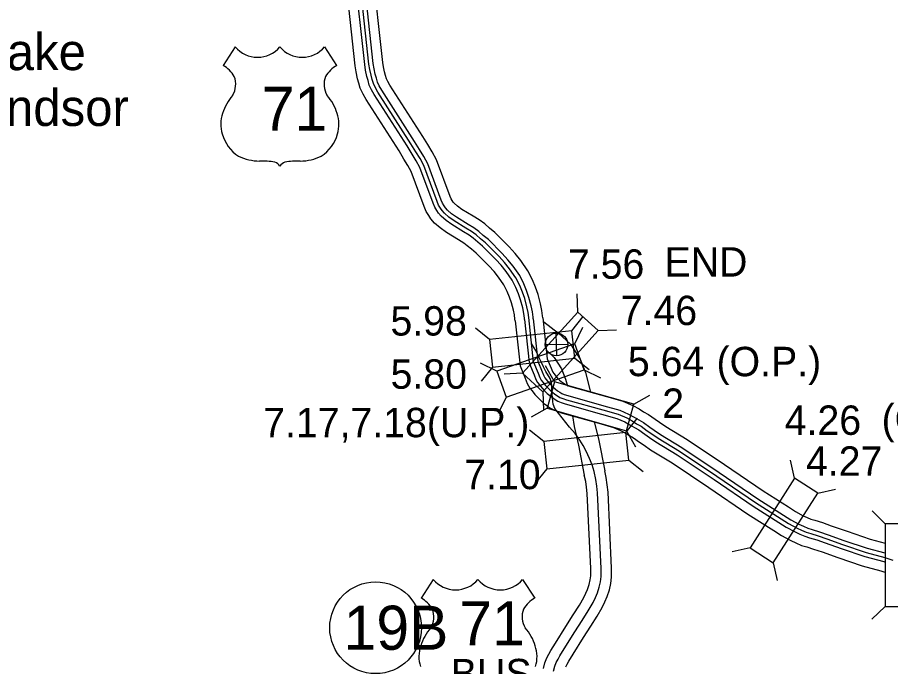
# Model space of a CAD drawing. Extents: x 31699 to 244310, y -8841 to 11474.
# Drawn here: x 131243 to 132081, y 1525 to 2147 of the extents above; entities that cross this region are included whole.
import ezdxf

# ---------------------------------------------------------------- set-up
doc = ezdxf.new("R2010")
doc.units = 0
for name, color, linetype in [('B_Logo', 7, 'Continuous'), ('Level 21', 7, 'Continuous'), ('R_Border Notes', 7, 'Continuous'), ('R_Draft', 7, 'Continuous'), ('R_XS_EARTHWORK_STAGE1', 7, 'Continuous'), ('S_AREA_CALC', 7, 'Continuous'), ('S_WALL', 7, 'Continuous'), ('S_WALL_ANNOT', 7, 'Continuous')]:
    doc.layers.add(name, color=color, linetype=linetype)

msp = doc.modelspace()

# ---------------------------------------------------------------- linework, layer by layer
for p, q in [((131452.16, 2119.21), (131440.62, 2101.37)), ((131537.95, 2119.21), (131549.49, 2101.37)), ((131642.17, 1608.65), (131630.63, 1590.8)), ((131727.96, 1608.65), (131739.5, 1590.8))]:
    msp.add_line(p, q)
for centre, radius, start, end in [((131473.65, 2137.29), 28.08, 220.07504, 319.67012), ((131516.47, 2137.29), 28.08, 220.32988, 319.92496), ((131425.54, 2075.46), 29.98, 30.7809, 59.98827), ((131564.57, 2075.46), 29.98, 120.01173, 149.2191), ((131432.14, 2083.37), 20.55, 328.81046, 21.21077), ((131557.97, 2083.37), 20.55, 158.78923, 211.18954), ((131485.88, 2041.24), 47.94, 138.95648, 162.69135), ((131504.23, 2041.24), 47.94, 17.30865, 41.04352), ((131470.06, 2045.17), 31.68, 160.95764, 197.38186), ((131520.06, 2045.17), 31.68, 342.61814, 19.04236), ((131475.21, 2045.26), 36.66, 195.10743, 237.13119), ((131514.9, 2045.26), 36.66, 302.86881, 344.89257), ((131475.89, 2056.81), 47.07, 244.07708, 269.57785), ((131514.22, 2056.81), 47.07, 270.42215, 295.92292), ((131476.98, 1923.53), 86.22, 81.19416, 90.95387), ((131487.77, 2000.83), 8.26, 28.03422, 72.98637), ((131502.35, 2000.83), 8.26, 107.01363, 151.96578), ((131513.13, 1923.53), 86.22, 89.04613, 98.80584), ((131663.66, 1626.73), 28.08, 220.07504, 319.67012), ((131706.47, 1626.73), 28.08, 220.32988, 319.92496), ((131615.55, 1564.9), 29.98, 30.7809, 59.98827), ((131754.58, 1564.9), 29.98, 120.01173, 149.2191), ((131622.15, 1572.8), 20.55, 328.81046, 21.21077), ((131747.98, 1572.8), 20.55, 158.78923, 211.18954), ((131675.89, 1530.68), 47.94, 138.95648, 162.69135), ((131694.24, 1530.68), 47.94, 17.30865, 41.04352), ((131660.06, 1534.61), 31.68, 160.95764, 197.38186), ((131710.07, 1534.61), 31.68, 342.61814, 19.04236)]:
    msp.add_arc(centre, radius, start, end)
at = {"layer": 'B_Logo'}
for points in [[(131738.48, 1816.92), (131733.8, 1859.75), (131733.27, 1864.42), (131732.07, 1869.87), (131729.97, 1877.85), (131727.83, 1884.03), (131725.15, 1890.33), (131721.53, 1897.76), (131715.43, 1906.49), (131710.63, 1912.5), (131705.3, 1918.38), (131692.28, 1931.36), (131687.51, 1935.31), (131683.2, 1939.06), (131678.97, 1942.14), (131673.4, 1945.48), (131662.2, 1952.35), (131657.23, 1956.03), (131652.86, 1959.78), (131650.63, 1962.29), (131649.07, 1964.74), (131647.3, 1967.52), (131645.99, 1970.9), (131633.04, 2005.37), (131629.49, 2012.13), (131625.48, 2018.55), (131620.79, 2026.43), (131589.14, 2075.68), (131586.69, 2080.05), (131584.77, 2084.1), (131583.73, 2088.09), (131582.48, 2092.01), (131581.27, 2097.6), (131580.54, 2102.72), (131570.81, 2192.18)], [(131758.85, 1772.64), (131757.3, 1776.65), (131756.91, 1779.1), (131756.52, 1783.04), (131756.01, 1789.24), (131756.01, 1793.89), (131755.62, 1797.58), (131754.46, 1801.19), (131750.32, 1807.85), (131748, 1812.43), (131746.06, 1816.7), (131743.73, 1821.09), (131740.5, 1828), (131737.4, 1833.17), (131736.52, 1834.93)], [(131738.48, 1816.92), (131742.86, 1806.3), (131744.32, 1802.18), (131745.78, 1799.72), (131747.38, 1797.68), (131749.89, 1794.58), (131751.99, 1792.27), (131754.35, 1790.03), (131756.53, 1788.08), (131758.95, 1786.27), (131761.33, 1784.54), (131763.64, 1783.21), (131766.36, 1782.08), (131770.01, 1780.96), (131804.73, 1771.15), (131819.71, 1766.95), (131827.8, 1763.45), (131832.93, 1760.59), (131837.23, 1757.98), (131841.53, 1755.5), (131847.52, 1751.24), (131851.89, 1748.3), (131857.95, 1744.17), (131878.45, 1731.57), (131914.16, 1707.75), (131951.44, 1682.29), (131975.91, 1666.86), (131982.97, 1662.35), (131991.16, 1657.86), (131995.52, 1655.85), (132000.01, 1653.91), (132004.43, 1652.63), (132011.32, 1650.46), (132019.62, 1647.56), (132034.76, 1642.16), (132057.39, 1634.59), (132075.51, 1629.7), (132083.19, 1627.12)], [(131757.53, 1520.76), (131758.8, 1525.58), (131760.15, 1529.13), (131761.91, 1532.35), (131763.53, 1535.3), (131767.83, 1542.22), (131777.94, 1558.28), (131784.92, 1569.3), (131790.86, 1578.64), (131795.48, 1586.43), (131797.82, 1591.19), (131799.69, 1595.68), (131801.48, 1601.31), (131802.61, 1606.46), (131803.21, 1611.47), (131803.22, 1615.53), (131803.31, 1619.27), (131799.85, 1691.66), (131799.23, 1698.19), (131798.29, 1704.45), (131796.52, 1712.16), (131794.51, 1718.54), (131792.04, 1724.58), (131788.82, 1731.75), (131786.09, 1737.05), (131782.89, 1742.22), (131778.22, 1748.43), (131772.82, 1754.77), (131758.85, 1772.64)]]:
    msp.add_lwpolyline(points, dxfattribs=at)
at = {"layer": 'Level 21'}
for p, q in [((131760.72, 1823.13), (131760.22, 1844.83)), ((131749.62, 1833.73), (131771.32, 1834.23))]:
    msp.add_line(p, q, dxfattribs=at)
msp.add_circle((131760.47, 1833.98), 10.85, dxfattribs=at)
at = {"layer": 'R_Border Notes'}
msp.add_circle((131586.88, 1562.35), 44, dxfattribs=at)
at = {"layer": 'R_XS_EARTHWORK_STAGE1'}
for p, q in [((131780.97, 1864.94), (131780.13, 1882.52)), ((131780.97, 1864.94), (131780.13, 1882.52)), ((131775.01, 1847.14), (131786.03, 1860.87)), ((131696.28, 1838.55), (131682.56, 1849.57)), ((131778.13, 1834.52), (131785.78, 1850.37)), ((131800.5, 1847.19), (131818.08, 1848.03)), ((131777.88, 1820.9), (131791.6, 1809.88)), ((131703.34, 1808.45), (131687.49, 1816.11)), ((131699.15, 1812.3), (131688.13, 1798.58)), ((131758.49, 1798.09), (131749.9, 1813.45)), ((131786.82, 1809.6), (131802.67, 1801.94)), ((131727.7, 1806.34), (131710.12, 1805.5)), ((131727.7, 1806.34), (131710.12, 1805.5)), ((131747.23, 1788.58), (131748.07, 1771)), ((131834.71, 1776.56), (131850.07, 1785.16)), ((131712.03, 1783.52), (131704.38, 1767.67)), ((131751.32, 1772.69), (131735.96, 1764.09)), ((131826.99, 1749.39), (131838.01, 1763.11)), ((131748.26, 1740.79), (131734.53, 1751.81)), ((131827.53, 1751.16), (131836.13, 1735.8)), ((131829.85, 1723.14), (131843.58, 1712.12)), ((131988.74, 1705.66), (131984.96, 1722.84)), ((131988.74, 1705.66), (131984.96, 1722.84)), ((131751.12, 1714.55), (131740.1, 1700.82)), ((132010.99, 1691.44), (132028.18, 1695.23)), ((132010.99, 1691.44), (132028.18, 1695.23)), ((132075.79, 1662.02), (132063.38, 1674.5)), ((132075.79, 1662.02), (132063.38, 1674.5)), ((131946.1, 1638.92), (131928.91, 1635.13)), ((131946.1, 1638.92), (131928.91, 1635.13)), ((131968.35, 1624.7), (131972.13, 1607.51)), ((131968.35, 1624.7), (131972.13, 1607.51)), ((132075.56, 1582.82), (132063.07, 1570.42)), ((132075.56, 1582.82), (132063.07, 1570.42))]:
    msp.add_line(p, q, dxfattribs=at)
for points in [[(131780.97, 1864.94), (131727.7, 1806.34), (131747.23, 1788.58), (131800.5, 1847.19)], [(131780.97, 1864.94), (131727.7, 1806.34), (131747.23, 1788.58), (131800.5, 1847.19)], [(131775.01, 1847.14), (131696.28, 1838.55), (131699.15, 1812.3), (131777.88, 1820.9)], [(131778.13, 1834.52), (131703.34, 1808.45), (131712.03, 1783.52), (131786.82, 1809.6)], [(131751.32, 1772.69), (131827.53, 1751.16), (131834.71, 1776.56), (131758.49, 1798.09)], [(131826.99, 1749.39), (131748.26, 1740.79), (131751.12, 1714.55), (131829.85, 1723.14)], [(131968.35, 1624.7), (132010.99, 1691.44), (131988.74, 1705.66), (131946.1, 1638.92)], [(131968.35, 1624.7), (132010.99, 1691.44), (131988.74, 1705.66), (131946.1, 1638.92)], [(132101.96, 1582.75), (132102.19, 1661.94), (132075.79, 1662.02), (132075.56, 1582.82)], [(132101.96, 1582.75), (132102.19, 1661.94), (132075.79, 1662.02), (132075.56, 1582.82)]]:
    msp.add_lwpolyline(points, close=True, dxfattribs=at)
at = {"layer": 'S_AREA_CALC'}
for p, q in [((131747.23, 1859.61), (131751.53, 1820.26)), ((131720.72, 1856.71), (131725.43, 1813.59)), ((131729.83, 1857.71), (131734.33, 1816.5)), ((131738.12, 1858.61), (131742.56, 1817.95))]:
    msp.add_line(p, q, dxfattribs=at)
for points in [[(131720.72, 1856.71), (131720.55, 1858.28), (131720.1, 1862.23), (131719.11, 1866.74), (131717.21, 1873.96), (131715.38, 1879.23), (131713.02, 1884.8), (131710.01, 1890.98), (131704.75, 1898.5), (131700.47, 1903.85), (131695.64, 1909.17), (131683.31, 1921.48), (131678.88, 1925.14), (131674.88, 1928.63), (131671.6, 1931.02), (131666.49, 1934.08), (131654.74, 1941.29), (131648.92, 1945.59), (131643.49, 1950.25), (131639.96, 1954.22), (131637.82, 1957.58), (131635.34, 1961.48), (131633.53, 1966.15), (131620.85, 1999.9), (131617.91, 2005.49), (131614.1, 2011.61), (131609.45, 2019.41), (131577.71, 2068.81), (131574.84, 2073.93), (131572.19, 2079.51), (131570.92, 2084.37), (131569.58, 2088.57), (131568.14, 2095.25), (131567.31, 2101.06), (131557.6, 2190.28)], [(131729.83, 1857.71), (131729.66, 1859.29), (131729.16, 1863.73), (131728.02, 1868.89), (131725.98, 1876.64), (131723.94, 1882.53), (131721.36, 1888.6), (131717.93, 1895.64), (131712.09, 1904), (131707.45, 1909.8), (131702.28, 1915.5), (131689.48, 1928.28), (131684.81, 1932.13), (131680.6, 1935.8), (131676.67, 1938.67), (131671.24, 1941.92), (131659.87, 1948.89), (131654.63, 1952.77), (131649.93, 1956.8), (131647.29, 1959.77), (131645.55, 1962.5), (131643.56, 1965.63), (131642.1, 1969.42), (131629.23, 2003.66), (131625.87, 2010.05), (131621.92, 2016.38), (131617.24, 2024.24), (131585.57, 2073.53), (131582.99, 2078.14), (131580.84, 2082.66), (131579.72, 2086.92), (131578.45, 2090.93), (131577.17, 2096.86), (131576.41, 2102.2), (131566.68, 2191.58)], [(131738.12, 1858.61), (131737.94, 1860.21), (131737.39, 1865.1), (131736.12, 1870.85), (131733.96, 1879.06), (131731.72, 1885.53), (131728.95, 1892.06), (131725.13, 1899.88), (131718.77, 1908.99), (131713.8, 1915.21), (131708.31, 1921.25), (131695.09, 1934.45), (131690.2, 1938.49), (131685.8, 1942.32), (131681.27, 1945.62), (131675.56, 1949.04), (131664.53, 1955.81), (131659.83, 1959.29), (131655.78, 1962.76), (131653.96, 1964.81), (131652.58, 1966.97), (131651.04, 1969.4), (131649.88, 1972.39), (131636.85, 2007.07), (131633.11, 2014.2), (131629.04, 2020.72), (131624.33, 2028.62), (131592.72, 2077.83), (131590.39, 2081.96), (131588.71, 2085.53), (131587.73, 2089.25), (131586.51, 2093.08), (131585.38, 2098.33), (131584.68, 2103.24), (131574.93, 2192.77)], [(131747.23, 1859.61), (131747.05, 1861.23), (131746.45, 1866.6), (131745.04, 1873), (131742.74, 1881.74), (131740.28, 1888.82), (131737.29, 1895.86), (131733.06, 1904.54), (131726.12, 1914.48), (131720.78, 1921.15), (131714.95, 1927.58), (131701.26, 1941.24), (131696.13, 1945.48), (131691.52, 1949.49), (131686.34, 1953.27), (131680.32, 1956.88), (131669.66, 1963.42), (131665.54, 1966.46), (131662.22, 1969.31), (131661.3, 1970.35), (131660.31, 1971.9), (131659.26, 1973.55), (131658.45, 1975.65), (131645.23, 2010.83), (131641.06, 2018.76), (131636.86, 2025.49), (131632.13, 2033.45), (131600.58, 2082.55), (131598.54, 2086.17), (131597.35, 2088.69), (131596.53, 2091.81), (131595.38, 2095.44), (131594.41, 2099.94), (131593.77, 2104.39), (131584.01, 2194.08)], [(131748.38, 1855.52), (131762.34, 1844.67), (131773.71, 1834.33), (131783.01, 1819.86), (131788.18, 1806.94), (131792.83, 1789.37), (131793.04, 1787.78)], [(131748.38, 1855.52), (131762.34, 1844.67), (131773.71, 1834.33), (131783.01, 1819.86), (131788.18, 1806.94), (131792.83, 1789.37), (131793.04, 1787.78)], [(131752.02, 1827.02), (131758.31, 1821.3), (131765.15, 1810.66), (131769.15, 1800.65), (131770.95, 1793.84)], [(131752.02, 1827.02), (131758.31, 1821.3), (131765.15, 1810.66), (131769.15, 1800.65), (131770.95, 1793.84)], [(131752.02, 1827.02), (131758.31, 1821.3), (131765.15, 1810.66), (131769.15, 1800.65), (131770.95, 1793.84)], [(131742.56, 1817.95), (131746.76, 1807.79), (131748.11, 1803.95), (131749.22, 1802.08), (131750.64, 1800.28), (131753.06, 1797.29), (131754.97, 1795.19), (131757.17, 1793.1), (131759.18, 1791.31), (131761.43, 1789.62), (131763.59, 1788.04), (131765.49, 1786.96), (131767.78, 1786), (131771.18, 1784.96), (131805.86, 1775.17), (131821.1, 1770.89), (131829.65, 1767.19), (131835.03, 1764.19), (131839.35, 1761.56), (131843.78, 1759.01), (131849.89, 1754.67), (131854.23, 1751.75), (131860.21, 1747.67), (131880.69, 1735.08), (131916.49, 1711.2), (131953.72, 1685.77), (131978.14, 1670.38), (131985.09, 1665.94), (131993.04, 1661.58), (131997.22, 1659.65), (132001.42, 1657.84), (132005.63, 1656.62), (132012.63, 1654.41), (132021.01, 1651.49), (132036.12, 1646.1), (132058.59, 1638.58), (132075.4, 1634.05)], [(131742.56, 1817.95), (131746.76, 1807.79), (131748.11, 1803.95), (131749.22, 1802.08), (131750.64, 1800.28), (131753.06, 1797.29), (131754.97, 1795.19), (131757.17, 1793.1), (131759.18, 1791.31), (131761.43, 1789.62), (131763.59, 1788.04), (131765.49, 1786.96), (131767.78, 1786), (131771.18, 1784.96), (131805.86, 1775.17), (131821.1, 1770.89), (131829.65, 1767.19), (131835.03, 1764.19), (131839.35, 1761.56), (131843.78, 1759.01), (131849.89, 1754.67), (131854.23, 1751.75), (131860.21, 1747.67), (131880.69, 1735.08), (131916.49, 1711.2), (131953.72, 1685.77), (131978.14, 1670.38), (131985.09, 1665.94), (131993.04, 1661.58), (131997.22, 1659.65), (132001.42, 1657.84), (132005.63, 1656.62), (132012.63, 1654.41), (132021.01, 1651.49), (132036.12, 1646.1), (132058.59, 1638.58), (132075.4, 1634.05)], [(131751.53, 1820.26), (131755.32, 1811.07), (131756.45, 1807.86), (131756.8, 1807.27), (131757.81, 1805.99), (131760.02, 1803.26), (131761.52, 1801.61), (131763.38, 1799.84), (131764.99, 1798.4), (131766.88, 1796.99), (131768.58, 1795.75), (131769.54, 1795.2), (131770.89, 1794.64), (131773.77, 1793.75), (131808.34, 1783.99), (131824.17, 1779.55), (131833.71, 1775.42), (131839.64, 1772.11), (131844.02, 1769.45), (131848.74, 1766.73), (131855.11, 1762.21), (131859.37, 1759.34), (131865.19, 1755.37), (131885.64, 1742.8), (131921.62, 1718.8), (131958.75, 1693.44), (131983.05, 1678.12), (131989.77, 1673.83), (131997.16, 1669.77), (132000.96, 1668.02), (132004.52, 1666.48), (132008.28, 1665.4), (132015.52, 1663.11), (132024.06, 1660.14), (132039.11, 1654.77), (132061.24, 1647.36), (132075.58, 1643.49)], [(131751.53, 1820.26), (131755.32, 1811.07), (131756.45, 1807.86), (131756.8, 1807.27), (131757.81, 1805.99), (131760.02, 1803.26), (131761.52, 1801.61), (131763.38, 1799.84), (131764.99, 1798.4), (131766.88, 1796.99), (131768.58, 1795.75), (131769.54, 1795.2), (131770.89, 1794.64), (131773.77, 1793.75), (131808.34, 1783.99), (131824.17, 1779.55), (131833.71, 1775.42), (131839.64, 1772.11), (131844.02, 1769.45), (131848.74, 1766.73), (131855.11, 1762.21), (131859.37, 1759.34), (131865.19, 1755.37), (131885.64, 1742.8), (131921.62, 1718.8), (131958.75, 1693.44), (131983.05, 1678.12), (131989.77, 1673.83), (131997.16, 1669.77), (132000.96, 1668.02), (132004.52, 1666.48), (132008.28, 1665.4), (132015.52, 1663.11), (132024.06, 1660.14), (132039.11, 1654.77), (132061.24, 1647.36), (132075.58, 1643.49)], [(131725.43, 1813.59), (131730.41, 1801.53), (131732.19, 1796.5), (131734.76, 1792.17), (131736.95, 1789.37), (131739.77, 1785.89), (131742.46, 1782.93), (131745.32, 1780.22), (131748.08, 1777.76), (131751.02, 1775.55), (131754.07, 1773.32), (131757.75, 1771.22), (131761.83, 1769.52), (131766.24, 1768.17), (131801.11, 1758.32), (131815.24, 1754.36), (131821.89, 1751.48), (131826.22, 1749.07), (131830.44, 1746.5), (131834.32, 1744.26), (131839.93, 1740.28), (131844.41, 1737.26), (131850.7, 1732.98), (131871.25, 1720.34), (131906.7, 1696.7), (131944.12, 1671.14), (131968.76, 1655.61), (131976.16, 1650.88), (131985.15, 1645.95), (131990.08, 1643.67), (131995.5, 1641.33), (132000.57, 1639.87), (132007.12, 1637.8), (132015.19, 1634.99), (132030.4, 1629.56), (132053.53, 1621.82), (132071.65, 1616.93), (132075.31, 1615.7)], [(131725.43, 1813.59), (131730.41, 1801.53), (131732.19, 1796.5), (131734.76, 1792.17), (131736.95, 1789.37), (131739.77, 1785.89), (131742.46, 1782.93), (131745.32, 1780.22), (131748.08, 1777.76), (131751.02, 1775.55), (131754.07, 1773.32), (131757.75, 1771.22), (131761.83, 1769.52), (131766.24, 1768.17), (131801.11, 1758.32), (131815.24, 1754.36), (131821.89, 1751.48), (131826.22, 1749.07), (131830.44, 1746.5), (131834.32, 1744.26), (131839.93, 1740.28), (131844.41, 1737.26), (131850.7, 1732.98), (131871.25, 1720.34), (131906.7, 1696.7), (131944.12, 1671.14), (131968.76, 1655.61), (131976.16, 1650.88), (131985.15, 1645.95), (131990.08, 1643.67), (131995.5, 1641.33), (132000.57, 1639.87), (132007.12, 1637.8), (132015.19, 1634.99), (132030.4, 1629.56), (132053.53, 1621.82), (132071.65, 1616.93), (132075.31, 1615.7)], [(131734.63, 1815.33), (131738.97, 1804.81), (131740.53, 1800.4), (131742.34, 1797.36), (131744.12, 1795.08), (131746.73, 1791.86), (131749.01, 1789.35), (131751.53, 1786.96), (131753.89, 1784.85), (131756.47, 1782.92), (131759.06, 1781.03), (131761.8, 1779.47), (131764.95, 1778.15), (131768.83, 1776.96), (131803.6, 1767.14), (131818.31, 1763.02), (131825.95, 1759.71), (131830.83, 1756.99), (131835.11, 1754.39), (131839.28, 1751.99), (131845.15, 1747.81), (131849.55, 1744.85), (131855.68, 1740.67), (131876.2, 1728.06), (131911.83, 1704.3), (131949.15, 1678.8), (131973.67, 1663.35), (131980.84, 1658.77), (131989.28, 1654.14), (131993.82, 1652.04), (131998.6, 1649.98), (132003.22, 1648.64), (132010.01, 1646.5), (132018.24, 1643.64), (132033.4, 1638.22), (132056.18, 1630.6), (132074.3, 1625.71), (132075.12, 1625.44)], [(131734.63, 1815.33), (131738.97, 1804.81), (131740.53, 1800.4), (131742.34, 1797.36), (131744.12, 1795.08), (131746.73, 1791.86), (131749.01, 1789.35), (131751.53, 1786.96), (131753.89, 1784.85), (131756.47, 1782.92), (131759.06, 1781.03), (131761.8, 1779.47), (131764.95, 1778.15), (131768.83, 1776.96), (131803.6, 1767.14), (131818.31, 1763.02), (131825.95, 1759.71), (131830.83, 1756.99), (131835.11, 1754.39), (131839.28, 1751.99), (131845.15, 1747.81), (131849.55, 1744.85), (131855.68, 1740.67), (131876.2, 1728.06), (131911.83, 1704.3), (131949.15, 1678.8), (131973.67, 1663.35), (131980.84, 1658.77), (131989.28, 1654.14), (131993.82, 1652.04), (131998.6, 1649.98), (132003.22, 1648.64), (132010.01, 1646.5), (132018.24, 1643.64), (132033.4, 1638.22), (132056.18, 1630.6), (132074.3, 1625.71), (132075.12, 1625.44)], [(131775.88, 1765.48), (131777.28, 1755.17), (131781.59, 1737.38), (131787.09, 1708.55)], [(131775.88, 1765.48), (131777.28, 1755.17), (131781.59, 1737.38), (131787.09, 1708.55)], [(131796.82, 1759.9), (131796.96, 1758.88), (131801.09, 1741.83), (131806.65, 1712.74)], [(131796.82, 1759.9), (131796.96, 1758.88), (131801.09, 1741.83), (131806.65, 1712.74)], [(131769.26, 1524.94), (131770.68, 1527.55), (131772.16, 1530.25), (131776.31, 1536.92), (131786.4, 1552.94), (131793.37, 1563.94), (131799.38, 1573.41), (131804.28, 1581.67), (131806.93, 1587.07), (131809.08, 1592.24), (131811.15, 1598.71), (131812.48, 1604.78), (131813.21, 1610.85), (131813.22, 1615.4), (131813.32, 1619.4), (131809.83, 1692.37), (131809.16, 1699.41), (131808.12, 1706.31), (131806.65, 1712.74)], [(131747.81, 1523.13), (131749.26, 1528.64), (131751.05, 1533.32), (131753.13, 1537.15), (131754.9, 1540.36), (131759.36, 1547.53), (131769.49, 1563.62), (131776.48, 1574.66), (131782.33, 1583.88), (131786.68, 1591.19), (131788.7, 1595.32), (131790.29, 1599.13), (131791.81, 1603.9), (131792.74, 1608.13), (131793.21, 1612.08), (131793.23, 1615.67), (131793.3, 1619.15), (131789.87, 1690.95), (131789.3, 1696.97), (131788.46, 1702.58), (131787.09, 1708.55)], [(131747.81, 1523.13), (131749.26, 1528.64), (131751.05, 1533.32), (131753.13, 1537.15), (131754.9, 1540.36), (131759.36, 1547.53), (131769.49, 1563.62), (131776.48, 1574.66), (131782.33, 1583.88), (131786.68, 1591.19), (131788.7, 1595.32), (131790.29, 1599.13), (131791.81, 1603.9), (131792.74, 1608.13), (131793.21, 1612.08), (131793.23, 1615.67), (131793.3, 1619.15), (131789.87, 1690.95), (131789.3, 1696.97), (131788.46, 1702.58), (131787.09, 1708.55)]]:
    msp.add_lwpolyline(points, dxfattribs=at)

# ---------------------------------------------------------------- texts
for s, height, p in [('71', 42.24, (131477.64, 2038.77)), ('71', 42.24, (131667.16, 1545.41)), ('BUS', 28.16, (131659.15, 1504.3))]:
    msp.add_text(s, height=height).set_placement(p)
at = {"layer": 'R_Border Notes'}
msp.add_text('19B', height=42.24, dxfattribs=at).set_placement((131556.17, 1541.23))
at = {"layer": 'R_Draft'}
for s, p in [('Lake', (131206.9, 2096.93)), ('Windsor', (131177.47, 2043.42))]:
    msp.add_text(s, height=35.2, dxfattribs=at).set_placement(p)
at = {"layer": 'R_XS_EARTHWORK_STAGE1'}
msp.add_text('2', height=28.16, dxfattribs=at).set_placement((131861.82, 1763.54))
at = {"layer": 'S_WALL'}
for s, height, p in [('7.46', 28.16, (131822.02, 1852.49)), ('7.46', 28.16, (131822.02, 1852.49)), ('5.98', 28.16, (131601.13, 1842.46)), ('5.64', 28.16, (131828.87, 1803.54)), ('(O.P.)', 28.16, (131913.93, 1803.49)), ('5.80', 28.16, (131601.27, 1791.49)), ('4.26', 28.16, (131979.38, 1747.26)), ('(O.P.)', 28.16, (132072.31, 1748.47)), ('7.17,7.18(U.P.)', 28.1599, (131479.01, 1745)), ('7.17,7.18(U.P.)', 28.1599, (131479.01, 1745)), ('4.27', 28.16, (131999.73, 1708.07)), ('7.10', 28.16, (131671.91, 1695.18))]:
    msp.add_text(s, height=height, dxfattribs=at).set_placement(p)
at = {"layer": 'S_WALL_ANNOT'}
for s, p in [('END', (131864.07, 1898.99)), ('END', (131864.07, 1898.99)), ('7.56', (131771.37, 1896.93)), ('7.56', (131771.37, 1896.93))]:
    msp.add_text(s, height=28.16, dxfattribs=at).set_placement(p)

doc.saveas('drawing.dxf')
